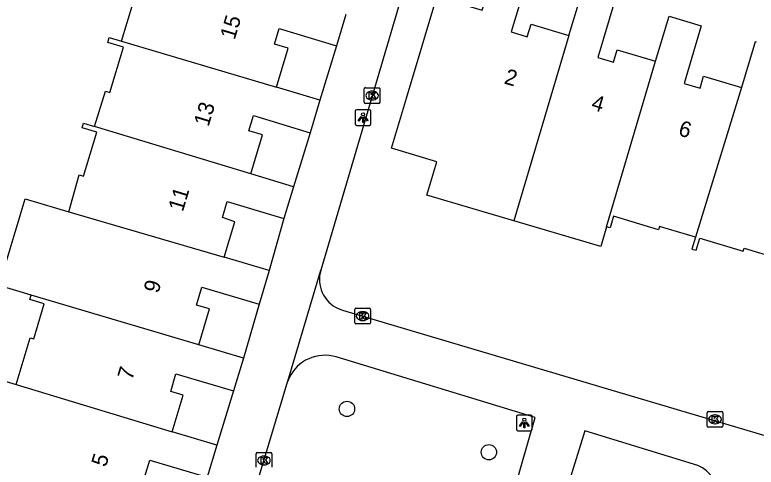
# Model space of a CAD drawing. Extents: x 162186 to 163152, y 385513 to 386513.
# Drawn here: x 162576.68 to 162623.88, y 386082.74 to 386111.56 of the extents above; entities that cross this region are included whole.
import ezdxf

# ---------------------------------------------------------------- set-up
doc = ezdxf.new("R2010")
doc.units = 0
for name, color, linetype in [('IMGEO_Boom', 7, 'Continuous'), ('IMGEO_Kolk', 7, 'Continuous'), ('IMGEO_Lichtpunt', 7, 'Continuous'), ('IMGEO_Pand', 7, 'Continuous'), ('IMGEO_Pand_nummerreeks', 7, 'Continuous'), ('IMGEO_Voetpad_open', 7, 'Continuous')]:
    doc.layers.add(name, color=color, linetype=linetype)

msp = doc.modelspace()

# ---------------------------------------------------------------- linework, layer by layer
at = {"layer": 'IMGEO_Boom'}
for centre in [(162597.829, 386086.451), (162606.865, 386083.691)]:
    msp.add_circle(centre, 0.489, dxfattribs=at)
at = {"layer": 'IMGEO_Kolk'}
for p, q in [((162599.005, 386106.916), (162599.857, 386106.916)), ((162598.93, 386105.99), (162598.93, 386106.842)), ((162599.418, 386106.696), (162599.443, 386106.696)), ((162599.931, 386106.842), (162599.931, 386105.99)), ((162599.857, 386105.916), (162599.005, 386105.916)), ((162599.441, 386106.136), (162599.416, 386106.136)), ((162598.324, 386091.937), (162598.324, 386092.789)), ((162598.399, 386092.863), (162599.251, 386092.863)), ((162599.325, 386092.789), (162599.325, 386091.937)), ((162598.812, 386092.643), (162598.837, 386092.643)), ((162599.251, 386091.863), (162598.399, 386091.863)), ((162598.835, 386092.083), (162598.81, 386092.083)), ((162620.766, 386085.36), (162620.766, 386086.212)), ((162620.841, 386086.286), (162621.693, 386086.286)), ((162621.767, 386086.212), (162621.767, 386085.36)), ((162621.254, 386086.066), (162621.279, 386086.066)), ((162621.693, 386085.286), (162620.841, 386085.286)), ((162621.277, 386085.506), (162621.252, 386085.506)), ((162592.041, 386082.74), (162592.041, 386083.592)), ((162592.116, 386083.666), (162592.968, 386083.666)), ((162592.529, 386083.446), (162592.554, 386083.446)), ((162593.042, 386083.592), (162593.042, 386082.74)), ((162592.552, 386082.886), (162592.527, 386082.886))]:
    msp.add_line(p, q, dxfattribs=at)
for points in [[(162599.005, 386106.916), (162599.857, 386106.916)], [(162598.93, 386105.99), (162598.93, 386106.842)], [(162599.251, 386106.616), (162599.374, 386106.616), (162599.374, 386106.465), (162599.504, 386106.616), (162599.668, 386106.616), (162599.522, 386106.465), (162599.675, 386106.216), (162599.523, 386106.216), (162599.438, 386106.38), (162599.374, 386106.313), (162599.374, 386106.216), (162599.251, 386106.216), (162599.251, 386106.616)], [(162599.931, 386106.842), (162599.931, 386105.99)], [(162599.857, 386105.916), (162599.005, 386105.916)], [(162598.324, 386091.937), (162598.324, 386092.789)], [(162598.399, 386092.863), (162599.251, 386092.863)], [(162599.325, 386092.789), (162599.325, 386091.937)], [(162598.645, 386092.563), (162598.768, 386092.563), (162598.768, 386092.412), (162598.898, 386092.563), (162599.062, 386092.563), (162598.916, 386092.412), (162599.069, 386092.163), (162598.917, 386092.163), (162598.832, 386092.327), (162598.768, 386092.26), (162598.768, 386092.163), (162598.645, 386092.163), (162598.645, 386092.563)], [(162599.251, 386091.863), (162598.399, 386091.863)], [(162620.766, 386085.36), (162620.766, 386086.212)], [(162620.841, 386086.286), (162621.693, 386086.286)], [(162621.767, 386086.212), (162621.767, 386085.36)], [(162621.087, 386085.986), (162621.21, 386085.986), (162621.21, 386085.835), (162621.34, 386085.986), (162621.504, 386085.986), (162621.358, 386085.835), (162621.511, 386085.586), (162621.359, 386085.586), (162621.274, 386085.75), (162621.21, 386085.683), (162621.21, 386085.586), (162621.087, 386085.586), (162621.087, 386085.986)], [(162621.693, 386085.286), (162620.841, 386085.286)], [(162592.041, 386082.74), (162592.041, 386083.592)], [(162592.116, 386083.666), (162592.968, 386083.666)], [(162592.362, 386083.366), (162592.485, 386083.366), (162592.485, 386083.215), (162592.615, 386083.366), (162592.779, 386083.366), (162592.633, 386083.215), (162592.786, 386082.966), (162592.634, 386082.966), (162592.549, 386083.13), (162592.485, 386083.063), (162592.485, 386082.966), (162592.362, 386082.966), (162592.362, 386083.366)], [(162593.042, 386083.592), (162593.042, 386082.74)]]:
    msp.add_lwpolyline(points, dxfattribs=at)
for centre, start, end in [((162599.007, 386106.84), 91.552, 178.448), ((162599.007, 386106.84), 91.552, 178.448), ((162599.855, 386106.84), 1.552, 88.448), ((162599.855, 386106.84), 1.552, 88.448), ((162599.007, 386105.992), 181.552, 268.448), ((162599.007, 386105.992), 181.552, 268.448), ((162599.855, 386105.992), 271.552, 358.448), ((162599.855, 386105.992), 271.552, 358.448), ((162598.401, 386092.787), 91.552, 178.448), ((162598.401, 386092.787), 91.552, 178.448), ((162599.249, 386092.787), 1.552, 88.448), ((162599.249, 386092.787), 1.552, 88.448), ((162598.401, 386091.939), 181.552, 268.448), ((162598.401, 386091.939), 181.552, 268.448), ((162599.249, 386091.939), 271.552, 358.448), ((162599.249, 386091.939), 271.552, 358.448), ((162620.843, 386086.21), 91.552, 178.448), ((162620.843, 386086.21), 91.552, 178.448), ((162621.691, 386086.21), 1.552, 88.448), ((162621.691, 386086.21), 1.552, 88.448), ((162620.843, 386085.362), 181.552, 268.448), ((162620.843, 386085.362), 181.552, 268.448), ((162621.691, 386085.362), 271.552, 358.448), ((162621.691, 386085.362), 271.552, 358.448), ((162592.118, 386083.59), 91.552, 178.448), ((162592.118, 386083.59), 91.552, 178.448), ((162592.966, 386083.59), 1.552, 88.448), ((162592.966, 386083.59), 1.552, 88.448)]:
    msp.add_arc(centre, 0.0765, start, end, dxfattribs=at)
for centre, major_axis, ratio, start_param, end_param in [((162599.417, 386106.416), (-0.387, 0.002), 0.722429, 4.712389, 7.853982), ((162599.442, 386106.416), (-0.39, 0.002), 0.717154, 1.570796, 4.712389), ((162598.811, 386092.363), (-0.387, 0.002), 0.722429, 4.712389, 7.853982), ((162598.836, 386092.363), (-0.39, 0.002), 0.717154, 1.570796, 4.712389), ((162621.253, 386085.786), (-0.387, 0.002), 0.722429, 4.712389, 7.853982), ((162621.278, 386085.786), (-0.39, 0.002), 0.717154, 1.570796, 4.712389), ((162592.528, 386083.166), (-0.387, 0.002), 0.722429, 4.712389, 7.853982), ((162592.553, 386083.166), (-0.39, 0.002), 0.717154, 1.570796, 4.712389)]:
    msp.add_ellipse(centre, major_axis=major_axis, ratio=ratio, start_param=start_param, end_param=end_param, dxfattribs=at)
at = {"layer": 'IMGEO_Lichtpunt'}
for p, q in [((162599.256, 386105.508), (162598.448, 386105.508)), ((162599.256, 386105.508), (162598.448, 386105.508)), ((162598.354, 386105.413), (162598.354, 386104.606)), ((162598.354, 386105.413), (162598.354, 386104.606)), ((162599.35, 386104.606), (162599.35, 386105.413)), ((162599.35, 386104.606), (162599.35, 386105.413)), ((162598.448, 386104.512), (162599.256, 386104.512)), ((162598.448, 386104.512), (162599.256, 386104.512)), ((162608.622, 386085.963), (162608.622, 386085.156)), ((162608.622, 386085.963), (162608.622, 386085.156)), ((162609.524, 386086.058), (162608.716, 386086.058)), ((162609.524, 386086.058), (162608.716, 386086.058)), ((162609.618, 386085.156), (162609.618, 386085.963)), ((162609.618, 386085.156), (162609.618, 386085.963)), ((162608.716, 386085.062), (162609.524, 386085.062)), ((162608.716, 386085.062), (162609.524, 386085.062))]:
    msp.add_line(p, q, dxfattribs=at)
for points in [[(162598.728, 386105.077), (162598.767, 386105.049), (162598.579, 386104.787), (162598.541, 386104.814), (162598.728, 386105.077)], [(162598.83, 386105.029), (162598.877, 386105.029), (162598.877, 386104.707), (162598.83, 386104.707), (162598.83, 386105.029)], [(162598.94, 386105.049), (162598.978, 386105.076), (162599.165, 386104.814), (162599.126, 386104.786), (162598.94, 386105.049)], [(162608.996, 386085.627), (162609.035, 386085.599), (162608.847, 386085.337), (162608.809, 386085.364), (162608.996, 386085.627)], [(162609.208, 386085.599), (162609.246, 386085.626), (162609.433, 386085.364), (162609.394, 386085.336), (162609.208, 386085.599)], [(162609.098, 386085.579), (162609.145, 386085.579), (162609.145, 386085.257), (162609.098, 386085.257), (162609.098, 386085.579)]]:
    msp.add_lwpolyline(points, dxfattribs=at)
for centre in [(162598.853, 386105.211), (162609.121, 386085.761)]:
    msp.add_circle(centre, 0.0994, dxfattribs=at)
for centre, start, end in [((162598.448, 386105.413), 90, 180), ((162598.448, 386105.413), 90, 180), ((162599.256, 386105.413), 0, 90), ((162599.256, 386105.413), 0, 90), ((162598.448, 386104.606), 180, 270), ((162598.448, 386104.606), 180, 270), ((162599.256, 386104.606), 270, 0), ((162599.256, 386104.606), 270, 360), ((162608.716, 386085.963), 90, 180), ((162608.716, 386085.963), 90, 180), ((162609.524, 386085.963), 0, 90), ((162609.524, 386085.963), 0, 90), ((162608.716, 386085.156), 180, 270), ((162608.716, 386085.156), 180, 270), ((162609.524, 386085.156), 270, 0), ((162609.524, 386085.156), 270, 360)]:
    msp.add_arc(centre, 0.0946, start, end, dxfattribs=at)
at = {"layer": 'IMGEO_Pand'}
for points in [[(162583.469, 386109.874), (162584.189, 386112.261), (162584.447, 386112.183), (162585.314, 386115.058), (162584.323, 386115.357), (162584.404, 386115.624), (162585.139, 386115.402)], [(162608.459, 386098.43), (162602.91, 386100.064), (162603.29, 386101.334), (162603.548, 386102.196), (162600.655, 386103.062), (162601.609, 386106.247), (162603.545, 386112.714), (162606.438, 386111.848), (162607.306, 386114.746), (162609.38, 386114.125), (162608.284, 386110.466), (162609.311, 386110.158), (162609.552, 386110.961), (162611.964, 386110.239)], [(162611.964, 386110.239), (162612.82, 386113.098), (162614.895, 386112.476), (162613.803, 386108.828), (162614.799, 386108.53), (162615.04, 386109.334), (162617.484, 386108.602)], [(162597.763, 386111.582), (162597.159, 386109.581)], [(162617.484, 386108.602), (162618.341, 386111.462), (162620.387, 386110.849), (162619.292, 386107.191), (162620.311, 386106.885), (162620.539, 386107.647), (162622.941, 386106.927)], [(162593.336, 386106.955), (162594.081, 386109.427), (162593.203, 386109.692), (162593.502, 386110.684), (162597.159, 386109.581)], [(162611.964, 386110.239), (162608.459, 386098.43)], [(162581.762, 386104.436), (162582.444, 386106.698), (162582.738, 386106.609), (162583.605, 386109.487), (162582.598, 386109.791), (162582.694, 386110.108), (162583.469, 386109.874)], [(162583.469, 386109.874), (162593.336, 386106.955)], [(162623.91, 386109.815), (162623.814, 386109.844), (162622.941, 386106.927)], [(162614.364, 386098.06), (162617.484, 386108.602)], [(162596.103, 386106.118), (162593.336, 386106.955)], [(162622.941, 386106.927), (162620.023, 386097.394)], [(162596.103, 386106.118), (162595.479, 386104.049)], [(162591.698, 386101.426), (162592.445, 386103.902), (162591.581, 386104.163), (162591.874, 386105.136), (162595.479, 386104.049)], [(162580.116, 386099.011), (162580.77, 386101.371), (162581.047, 386101.288), (162581.891, 386104.087), (162580.975, 386104.363), (162581.061, 386104.648), (162581.762, 386104.436)], [(162591.698, 386101.426), (162581.762, 386104.436)], [(162594.424, 386100.603), (162591.698, 386101.426)], [(162594.424, 386100.603), (162593.811, 386098.573)], [(162577.712, 386093.701), (162575.664, 386094.313), (162577.338, 386099.843), (162579.338, 386099.244), (162580.116, 386099.011)], [(162590.017, 386096.115), (162590.688, 386098.362), (162589.893, 386098.646), (162590.198, 386099.664), (162593.811, 386098.573)], [(162580.116, 386099.011), (162590.017, 386096.115)], [(162614.364, 386098.06), (162613.983, 386096.803), (162608.459, 386098.43)], [(162620.023, 386097.394), (162617.733, 386098.078), (162617.669, 386097.863), (162614.799, 386098.722), (162614.581, 386097.994), (162614.364, 386098.06)], [(162620.023, 386097.394), (162619.796, 386096.633), (162620.061, 386096.554), (162620.293, 386097.332), (162623.058, 386096.506), (162623.113, 386096.691), (162625.646, 386095.935)], [(162592.871, 386095.263), (162590.017, 386096.115)], [(162592.871, 386095.263), (162592.23, 386093.114)], [(162588.386, 386090.535), (162589.071, 386092.826), (162588.252, 386093.071), (162588.589, 386094.202), (162592.23, 386093.114)], [(162576.772, 386088.011), (162577.661, 386090.987), (162577.89, 386090.918), (162578.556, 386093.146), (162577.629, 386093.423), (162577.712, 386093.701)], [(162588.386, 386090.535), (162577.712, 386093.701)], [(162591.23, 386089.684), (162588.386, 386090.535)], [(162591.23, 386089.684), (162590.607, 386087.596)], [(162574.373, 386082.723), (162572.052, 386083.416), (162573.719, 386088.923), (162576.772, 386088.011)], [(162586.695, 386085), (162587.392, 386087.335), (162586.606, 386087.57), (162586.941, 386088.691), (162590.607, 386087.596)], [(162576.772, 386088.011), (162586.695, 386085)], [(162589.541, 386084.15), (162586.695, 386085)], [(162589.541, 386084.15), (162588.93, 386082.104)], [(162585.106, 386079.616), (162585.771, 386081.84), (162584.938, 386082.089), (162585.269, 386083.197), (162588.93, 386082.104)]]:
    msp.add_lwpolyline(points, dxfattribs=at)
at = {"layer": 'IMGEO_Voetpad_open'}
for points in [[(162605.955, 386118.287), (162605.704, 386118.349), (162605.449, 386118.389), (162605.191, 386118.406), (162604.933, 386118.4), (162604.676, 386118.37), (162604.423, 386118.318), (162604.175, 386118.244), (162603.935, 386118.147), (162603.705, 386118.03), (162603.486, 386117.892), (162603.281, 386117.736), (162603.09, 386117.562), (162602.915, 386117.371), (162602.759, 386117.165), (162602.621, 386116.947), (162602.503, 386116.717), (162602.406, 386116.477), (162602.362, 386116.341), (162596.159, 386095.284)], [(162597.159, 386109.581), (162596.103, 386106.118)], [(162595.479, 386104.049), (162594.424, 386100.603)], [(162593.811, 386098.573), (162592.871, 386095.263)], [(162594.066, 386088.216), (162596.159, 386095.284)], [(162596.159, 386095.284), (162596.115, 386095.107), (162596.086, 386094.927), (162596.074, 386094.744), (162596.078, 386094.562), (162596.098, 386094.38), (162596.135, 386094.202), (162596.187, 386094.027), (162596.255, 386093.857), (162596.337, 386093.694), (162596.434, 386093.539), (162596.545, 386093.394), (162596.667, 386093.259), (162596.802, 386093.135), (162596.947, 386093.024), (162597.101, 386092.927), (162597.263, 386092.843), (162597.433, 386092.774), (162597.542, 386092.739), (162613.841, 386087.903), (162652.771, 386076.351)], [(162592.23, 386093.114), (162591.23, 386089.684)], [(162608.061, 386079.862), (162609.817, 386085.907), (162597.137, 386089.759), (162596.921, 386089.814), (162596.701, 386089.85), (162596.478, 386089.866), (162596.256, 386089.862), (162596.034, 386089.838), (162595.815, 386089.794), (162595.601, 386089.731), (162595.394, 386089.649), (162595.195, 386089.549), (162595.005, 386089.431), (162594.827, 386089.298), (162594.661, 386089.148), (162594.51, 386088.985), (162594.374, 386088.808), (162594.254, 386088.62), (162594.151, 386088.423), (162594.066, 386088.216)], [(162586.781, 386064.034), (162594.025, 386088.092), (162594.066, 386088.216)], [(162590.607, 386087.596), (162589.541, 386084.15)], [(162620.174, 386082.846), (162612.967, 386085.061), (162611.129, 386079.08)]]:
    msp.add_lwpolyline(points, dxfattribs=at)
msp.add_arc((162619.397, 386080.982), 2.02, 353.5004, 67.3828, dxfattribs=at)

# ---------------------------------------------------------------- texts
at = {"layer": 'IMGEO_Pand_nummerreeks'}
for s, rotation, p in [('15', 73.2414, (162590.675, 386109.924)), ('2', 343.4415, (162607.78, 386107.194)), ('4', 343.4402, (162613.326, 386105.544)), ('13', 73.2414, (162589.009, 386104.392)), ('6', 343.4402, (162618.871, 386103.896)), ('11', 73.2414, (162587.376, 386098.97)), ('9', 73.2414, (162585.811, 386093.77)), ('7', 73.2414, (162584.145, 386088.238)), ('5', 73.2414, (162582.479, 386082.707))]:
    msp.add_text(s, height=1, rotation=rotation, dxfattribs=at).set_placement(p)

doc.saveas('drawing.dxf')
